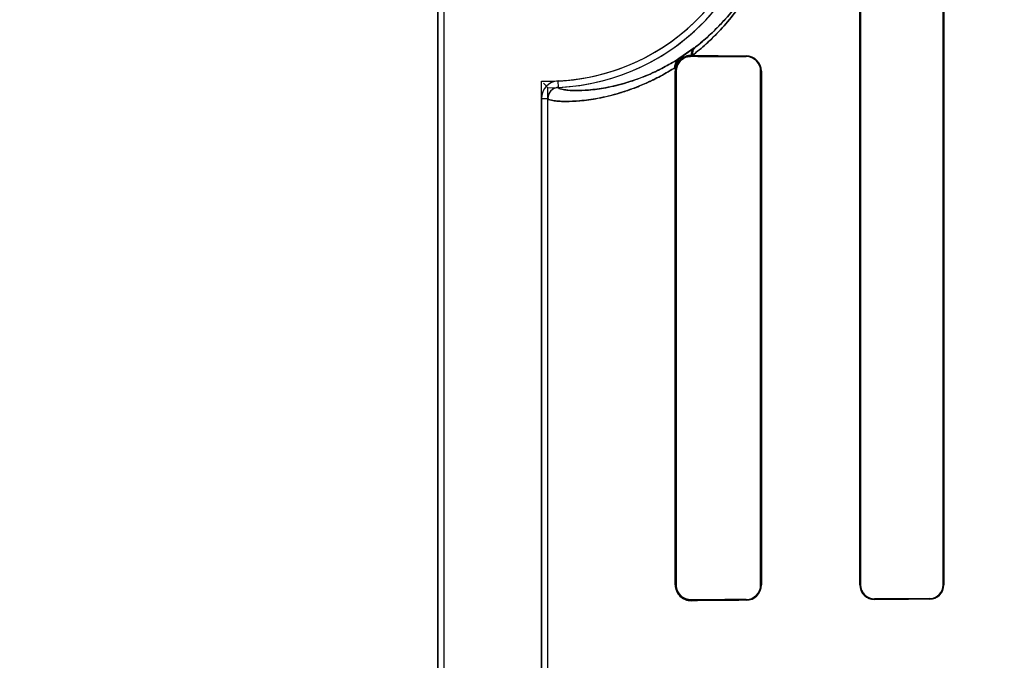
# Model space of a CAD drawing. Header units: millimetres. Extents: x 0 to 297, y 0 to 210.
# Tile 338 of 446: x 239.448 to 239.689, y 158.987 to 159.144. Entities that reach past the tile are written whole.
import ezdxf

# ---------------------------------------------------------------- set-up
doc = ezdxf.new("R2010")
doc.units = ezdxf.units.MM
doc.header["$LTSCALE"] = 16.335
doc.layers.get('0').update_dxf_attribs({"linetype": 'CONTINUOUS'})
for name, color, linetype in [('AXES_REF', 7, 'CONTINUOUS'), ('INTFCLR_1', 7, 'CONTINUOUS'), ('INTFCLR_72935', 7, 'CONTINUOUS')]:
    doc.layers.add(name, color=color, linetype=linetype)

msp = doc.modelspace()

# ---------------------------------------------------------------- linework, layer by layer
at = {"color": 7, "linetype": 'Continuous'}
for radius in [8.7262453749, 8.7255, 8.6696226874]:
    msp.add_circle((241.415033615, 154.4105885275), radius, dxfattribs=at)
msp.add_arc((241.415033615, 154.4105885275), 8.64, 278.2771290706, 261.7228709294, dxfattribs=at)
at = {"layer": 'AXES_REF', "color": 9, "linetype": 'Continuous'}
msp.add_circle((241.415033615, 154.4105885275), 5.3357191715, dxfattribs=at)
msp.add_arc((241.415033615, 154.4105885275), 7.9600610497, 94.4118118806, 85.5881881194, dxfattribs=at)
at = {"layer": 'INTFCLR_1', "color": 6, "linetype": 'Continuous'}
for p, q in [((239.5503851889, 157.5605757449), (239.5503851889, 159.9635757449)), ((239.5519721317, 157.5605757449), (239.5519721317, 159.9635908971)), ((239.6539287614, 159.2660757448), (239.6539287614, 159.0050757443)), ((239.6540919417, 159.2660757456), (239.6540919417, 159.0050757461)), ((239.6743862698, 159.0050757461), (239.6743862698, 159.2660757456)), ((239.674533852, 159.0050757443), (239.674533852, 159.2660757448)), ((239.6125319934, 159.1349536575), (239.6128293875, 159.134951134)), ((239.6086197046, 159.1310757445), (239.6086197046, 159.0050757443)), ((239.6088478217, 159.1310757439), (239.6088478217, 159.0050757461)), ((239.6295929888, 159.0050757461), (239.6295929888, 159.1310757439)), ((239.6297797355, 159.0050757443), (239.6297797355, 159.1310757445)), ((239.5757982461, 159.1244073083), (239.5757982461, 158.0397441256)), ((239.5773851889, 158.0397441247), (239.5773851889, 159.1244073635))]:
    msp.add_line(p, q, dxfattribs=at)
at = {"layer": 'INTFCLR_1', "color": 7, "linetype": 'Continuous'}
for p, q in [((239.6095335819, 159.134172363), (239.6133072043, 159.1368016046)), ((239.6133072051, 159.1368016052), (239.6097256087, 159.1342939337))]:
    msp.add_line(p, q, dxfattribs=at)
at = {"layer": 'INTFCLR_1', "color": 9, "linetype": 'Continuous'}
for p, q in [((239.6125319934, 159.1347362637), (239.6125319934, 159.1349536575)), ((239.6260319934, 159.1348493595), (239.6260319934, 159.134656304)), ((239.6086197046, 159.1310757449), (239.6088478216, 159.1310757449)), ((239.6295929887, 159.1310757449), (239.6297797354, 159.1310757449)), ((239.5799555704, 159.1271046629), (239.5798793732, 159.1286897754)), ((239.575798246, 159.1244072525), (239.5773851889, 159.1244073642)), ((239.6088478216, 159.0050757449), (239.6086197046, 159.0050757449)), ((239.6297797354, 159.0050757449), (239.6295929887, 159.0050757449)), ((239.6540919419, 159.0050757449), (239.6539287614, 159.0050757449)), ((239.6745338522, 159.0050757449), (239.6743862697, 159.0050757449)), ((239.6125319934, 159.0011978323), (239.6125319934, 159.0014152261)), ((239.6260319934, 159.0014951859), (239.6260319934, 159.0013021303)), ((239.6575319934, 159.0014914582), (239.6575319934, 159.0016510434)), ((239.6710319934, 159.0017080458), (239.6710319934, 159.001557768))]:
    msp.add_line(p, q, dxfattribs=at)
at = {"layer": 'INTFCLR_1', "color": 7, "linetype": 'Continuous'}
for points in [[(239.6125319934, 159.1347362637), (239.6123939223, 159.1347345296), (239.6122597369, 159.134727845), (239.6121296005, 159.1347166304), (239.6120040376, 159.1347013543), (239.6118827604, 159.1346823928), (239.6117646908, 159.134659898), (239.6116495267, 159.1346340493), (239.6115377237, 159.1346051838), (239.611429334, 159.1345735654)], [(239.6115095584, 159.1348255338), (239.6115621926, 159.1348390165), (239.6116171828, 159.134852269), (239.6116745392, 159.1348651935), (239.6117344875, 159.1348777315), (239.6117968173, 159.1348897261), (239.6118608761, 159.1349009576), (239.6119262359, 159.1349112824), (239.6119933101, 159.1349206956), (239.6120627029, 159.1349291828), (239.6121344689, 159.13493663), (239.6122085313, 159.1349429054), (239.6122852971, 159.1349479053), (239.6123648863, 159.1349514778), (239.61244713, 159.1349534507), (239.6125319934, 159.1349536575)], [(239.6114306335, 159.0015775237), (239.6115388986, 159.0015459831), (239.6116505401, 159.0015171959), (239.6117655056, 159.0014914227), (239.6118832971, 159.0014690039), (239.6120042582, 159.0014501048), (239.6121295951, 159.0014348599), (239.61225964, 159.0014236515), (239.612393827, 159.0014169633), (239.6125319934, 159.0014152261)], [(239.6564354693, 159.0018262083), (239.656548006, 159.0017909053), (239.6566630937, 159.0017591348), (239.6567806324, 159.001731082), (239.6569004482, 159.0017069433), (239.65702248, 159.0016868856), (239.6571467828, 159.0016710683), (239.6572732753, 159.0016596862), (239.6574017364, 159.0016529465), (239.6575319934, 159.0016510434)]]:
    msp.add_lwpolyline(points, dxfattribs=at)
at = {"layer": 'INTFCLR_1', "color": 6, "linetype": 'Continuous'}
msp.add_lwpolyline([(239.6087523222, 159.1320810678), (239.6087229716, 159.1319634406), (239.6086974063, 159.1318472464), (239.608675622, 159.1317324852), (239.6086577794, 159.1316190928), (239.6086437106, 159.1315071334), (239.6086329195, 159.1313967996), (239.6086252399, 159.1312881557), (239.6086208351, 159.1311811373), (239.6086197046, 159.1310757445)], dxfattribs=at)
for centre, radius, start, end in [((239.5773851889, 159.1805757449), 0.0519458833, 272.7521179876, 359.9999983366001), ((239.5773851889, 159.1805757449), 0.0535328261, 272.752118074, 360), ((239.626005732, 159.1310754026), 0.0037740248, 0.005190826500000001, 89.60130654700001), ((239.6260121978, 159.1310755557), 0.003580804, 0.003010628, 89.6832511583), ((239.5800854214, 159.1244075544), 0.0042871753, 92.75478440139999, 180.0040576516), ((239.5800854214, 159.1244075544), 0.0027002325, 92.755566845, 180.0040350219), ((239.6124983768, 159.0050764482), 0.0038787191, 180.0103969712, 270.4965816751), ((239.6260122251, 159.0050759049), 0.0035807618, 270.3163145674, 359.9974586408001), ((239.6260057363, 159.0050760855), 0.0037740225, 270.3986286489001, 359.9948203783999), ((239.6575132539, 159.0050759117), 0.0035845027, 180.0026751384, 270.2995407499), ((239.671018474, 159.0050758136), 0.0033677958, 270.2300027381, 359.998851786), ((239.6710157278, 159.0050758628), 0.0035181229, 270.2649002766, 359.9980712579)]:
    msp.add_arc(centre, radius, start, end, dxfattribs=at)
at = {"layer": 'INTFCLR_1', "color": 9, "linetype": 'Continuous'}
msp.add_arc((239.5592588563, 159.2072370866), 0.0887827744, 307.5006662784, 307.7387576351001, dxfattribs=at)
at = {"layer": 'INTFCLR_1', "color": 7, "linetype": 'Continuous'}
for centre, radius, start, end in [((239.6125084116, 159.1310756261), 0.0036605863, 107.1444452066, 179.9981408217), ((239.6125085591, 159.0050759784), 0.0036607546, 180.0036548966, 252.8751600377)]:
    msp.add_arc(centre, radius, start, end, dxfattribs=at)
at = {"layer": 'INTFCLR_1', "color": 6, "linetype": 'Continuous'}
for centre, major_axis, start_param, end_param in [((240.0467819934, 159.1355757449), (0.4963968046, 0), -2.6358278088, -2.5822577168), ((240.0467819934, 159.1355757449), (0.4693968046, 0), -2.7504916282, -2.682292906), ((240.0467819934, 159.0005757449), (0.4963968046, 0), 2.5822577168, 2.6358278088), ((240.0467819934, 159.0005757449), (0.4693968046, 0), 2.682292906, 2.752156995), ((240.0467819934, 159.0005757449), (0.4963968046, 0), 2.4294368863, 2.4721230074), ((240.0467819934, 159.0005757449), (0.4693968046, 0), 2.4989177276, 2.5485709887)]:
    msp.add_ellipse(centre, major_axis=major_axis, ratio=0.0034906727, start_param=start_param, end_param=end_param, dxfattribs=at)
at = {"layer": 'INTFCLR_1', "color": 9, "linetype": 'Continuous'}
for points, knots in [([(239.6128293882, 159.1349511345), (239.6134025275, 159.1353936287), (239.6145602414, 159.136323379), (239.616907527, 159.1383646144), (239.6198829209, 159.1412995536), (239.6233860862, 159.145435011), (239.626162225, 159.1494589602), (239.6282839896, 159.1531353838), (239.6298399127, 159.1562359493), (239.6310254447, 159.1590136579), (239.6319053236, 159.1613875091), (239.6327530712, 159.1639369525), (239.6334845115, 159.166600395), (239.6340848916, 159.1693668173), (239.634601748, 159.1722718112), (239.6350461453, 159.1760143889), (239.6351664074, 159.1790445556), (239.6351664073, 159.1805757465)], [0, 0, 0, 0, 0.0413024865, 0.0846715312, 0.1774021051, 0.2793807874, 0.3933986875, 0.4557012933, 0.5213991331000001, 0.5911591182, 0.6278486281, 0.6657851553, 0.7443884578, 0.7852403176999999, 0.8272296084, 0.9126586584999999, 1, 1, 1, 1]), ([(239.6135994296, 159.1370268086), (239.6141447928, 159.1374490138), (239.6152452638, 159.1383352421), (239.6174767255, 159.1402811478), (239.6203043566, 159.1430795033), (239.6236339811, 159.1470238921), (239.6262727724, 159.1508629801), (239.6282895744, 159.1543714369), (239.6297696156, 159.1573322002), (239.630896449, 159.1599838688), (239.6317333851, 159.1622505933), (239.6325393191, 159.1646847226), (239.6332350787, 159.1672285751), (239.6338058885, 159.1698703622), (239.6342975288, 159.1726448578), (239.6347200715, 159.1762192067), (239.6348344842, 159.1791132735), (239.6348344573, 159.1805757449)], [0, 0, 0, 0, 0.0412531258, 0.08448823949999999, 0.1770562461, 0.2788870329, 0.3928115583, 0.4551419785, 0.5208337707, 0.5906798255, 0.6273504, 0.6653375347, 0.7440231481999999, 0.7849372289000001, 0.8269693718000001, 0.9125242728, 1, 1, 1, 1]), ([(239.5799555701, 159.1271046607), (239.5799640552, 159.1269137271), (239.5807668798, 159.1266165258), (239.5816363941, 159.1264896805), (239.5829072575, 159.1263737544), (239.584762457, 159.126319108), (239.5877080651, 159.1264451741), (239.5919496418, 159.1270283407), (239.5955485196, 159.1279058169), (239.5982230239, 159.1287578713), (239.60026694, 159.1294788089), (239.6029557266, 159.1305776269), (239.6063180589, 159.1322296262), (239.6085723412, 159.1335539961), (239.6097256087, 159.1342939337)], [0, 0, 0, 0, 0.0182188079, 0.0624071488, 0.0958235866, 0.1365921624, 0.2405403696, 0.3756005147, 0.5445066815, 0.5927143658, 0.6431638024, 0.7510760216, 0.8693819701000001, 1, 1, 1, 1]), ([(239.5773851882, 159.1244073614), (239.5773851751, 159.124209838), (239.5782646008, 159.1239260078), (239.5791532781, 159.123796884), (239.5804992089, 159.1236879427), (239.5824534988, 159.1236429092), (239.5855621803, 159.1237914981), (239.5900337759, 159.1244206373), (239.5938259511, 159.12535334), (239.5966422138, 159.1262532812), (239.5987930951, 159.1270136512), (239.6016260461, 159.1281728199), (239.6051664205, 159.1299122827), (239.6075396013, 159.1313051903), (239.6087523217, 159.1320810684)], [0, 0, 0, 0, 0.0178772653, 0.0619937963, 0.0954175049, 0.1362349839, 0.2403747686, 0.3756795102, 0.5448014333, 0.5928793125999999, 0.6432605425, 0.7512444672, 0.8696987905, 1, 1, 1, 1])]:
    msp.add_open_spline(points, degree=3, knots=knots, dxfattribs=at)
for points in [[(239.613307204, 159.1368016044), (239.6127949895, 159.1363728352), (239.6125070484, 159.1356211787), (239.6125319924, 159.1349536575)], [(239.6135994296, 159.1370268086), (239.6130363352, 159.1365498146), (239.6127466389, 159.1356844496), (239.6128293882, 159.1349511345)]]:
    msp.add_open_spline(points, degree=3, dxfattribs=at)
at = {"layer": 'INTFCLR_1', "color": 7, "linetype": 'Continuous'}
for points, knots in [([(239.608612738, 159.1316593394), (239.6085670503, 159.1318966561), (239.6084953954, 159.1328157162), (239.6089803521, 159.1337807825), (239.6095335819, 159.134172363)], [0, 0, 0, 0, 0.2628428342, 1, 1, 1, 1]), ([(239.6125319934, 159.1349536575), (239.612202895, 159.1349564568), (239.6113010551, 159.1348493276), (239.6096337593, 159.1340053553), (239.6087319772, 159.1325846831), (239.608612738, 159.1316593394)], [0, 0, 0, 0, 0.1799718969, 0.4897978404, 1, 1, 1, 1]), ([(239.6087523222, 159.1320810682), (239.6088978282, 159.1326228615), (239.6095318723, 159.1338554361), (239.6107548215, 159.1346265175), (239.6115095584, 159.1348255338)], [0, 0, 0, 0, 0.4181741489, 1, 1, 1, 1]), ([(239.6125319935, 159.1347362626), (239.6119621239, 159.1347318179), (239.6108938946, 159.1344901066), (239.6093630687, 159.1333036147), (239.6088445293, 159.1319244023), (239.6088478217, 159.1310757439)], [0, 0, 0, 0, 0.3002660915, 0.5528494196, 1, 1, 1, 1]), ([(239.6088478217, 159.0050757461), (239.6088480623, 159.0045731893), (239.6090727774, 159.0035129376), (239.6102304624, 159.0019357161), (239.6116827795, 159.0014207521), (239.6125319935, 159.001415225)], [0, 0, 0, 0, 0.2647710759, 0.5525838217, 1, 1, 1, 1]), ([(239.6540919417, 159.0050757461), (239.6540917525, 159.0044801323), (239.65440194, 159.0033347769), (239.6556663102, 159.0020003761), (239.6568787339, 159.001662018), (239.6575319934, 159.0016510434)], [0, 0, 0, 0, 0.3351505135, 0.6323605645, 1, 1, 1, 1]), ([(239.6540919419, 159.0050757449), (239.6540919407, 159.0046212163), (239.6543588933, 159.0032183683), (239.6555434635, 159.0021230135), (239.6564354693, 159.0018262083)], [0, 0, 0, 0, 0.3259162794, 1, 1, 1, 1])]:
    msp.add_open_spline(points, degree=3, knots=knots, dxfattribs=at)
msp.add_open_spline([(239.6097256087, 159.1342939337), (239.609068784, 159.1338271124), (239.6086855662, 159.1328841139), (239.6087523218, 159.1320810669)], degree=3, dxfattribs=at)
at = {"layer": 'INTFCLR_72935', "color": 6, "linetype": 'Continuous'}
for p, q in [((239.5503851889, 159.9635757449), (239.5503851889, 157.5605757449)), ((239.5519721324, 157.5605757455), (239.5519721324, 159.9636060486)), ((239.6539287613, 159.0050757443), (239.6539287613, 159.2660757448)), ((239.6540919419, 159.0050757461), (239.6540919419, 159.2660757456)), ((239.6743862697, 159.2660757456), (239.6743862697, 159.0050757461)), ((239.6745338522, 159.2660757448), (239.6745338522, 159.0050757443)), ((239.6128293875, 159.134951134), (239.6125319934, 159.1349536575)), ((239.6086197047, 159.0050757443), (239.6086197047, 159.1310757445)), ((239.6088478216, 159.0050757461), (239.6088478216, 159.1310757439)), ((239.6295929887, 159.1310757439), (239.6295929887, 159.0050757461)), ((239.6297797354, 159.1310757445), (239.6297797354, 159.0050757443)), ((239.5757982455, 158.0354973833), (239.5757982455, 159.1286541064)), ((239.5773851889, 159.1270429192), (239.5763211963, 159.1281177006)), ((239.5773851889, 158.037108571), (239.5773851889, 159.1270429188))]:
    msp.add_line(p, q, dxfattribs=at)
at = {"layer": 'INTFCLR_72935', "color": 7, "linetype": 'Continuous'}
for p, q in [((239.6133072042, 159.1368016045), (239.6095522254, 159.1341856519)), ((239.6097256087, 159.1342939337), (239.6133072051, 159.1368016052))]:
    msp.add_line(p, q, dxfattribs=at)
at = {"layer": 'INTFCLR_72935', "color": 9, "linetype": 'Continuous'}
for p, q in [((239.6125319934, 159.1349536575), (239.6125319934, 159.1347362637)), ((239.6260319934, 159.134656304), (239.6260319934, 159.1348493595)), ((239.6088478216, 159.1310757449), (239.6086197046, 159.1310757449)), ((239.6297797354, 159.1310757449), (239.6295929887, 159.1310757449)), ((239.6086197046, 159.0050757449), (239.6088478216, 159.0050757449)), ((239.6295929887, 159.0050757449), (239.6297797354, 159.0050757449)), ((239.6539287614, 159.0050757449), (239.6540919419, 159.0050757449)), ((239.6743862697, 159.0050757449), (239.6745338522, 159.0050757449)), ((239.6125319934, 159.0014152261), (239.6125319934, 159.0011978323)), ((239.6260319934, 159.0013021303), (239.6260319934, 159.0014951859)), ((239.6575319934, 159.0016510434), (239.6575319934, 159.0014914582)), ((239.6710319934, 159.001557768), (239.6710319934, 159.0017080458))]:
    msp.add_line(p, q, dxfattribs=at)
at = {"layer": 'INTFCLR_72935', "color": 7, "linetype": 'Continuous'}
for points in [[(239.6114306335, 159.1345739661), (239.6115388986, 159.1346055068), (239.6116505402, 159.1346342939), (239.6117655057, 159.1346600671), (239.6118832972, 159.134682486), (239.6120042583, 159.134701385), (239.6121295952, 159.1347166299), (239.61225964, 159.1347278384), (239.612393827, 159.1347345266), (239.6125319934, 159.1347362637)], [(239.6125319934, 159.1349536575), (239.6124291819, 159.1349531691), (239.6123295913, 159.1349500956), (239.6122332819, 159.1349446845), (239.6121403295, 159.1349371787), (239.6120507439, 159.1349278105), (239.6119644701, 159.1349167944), (239.6118817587, 159.1349043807), (239.611802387, 159.1348907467), (239.6117255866, 159.1348759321), (239.6116511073, 159.1348600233), (239.6115792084, 159.1348432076), (239.611509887, 159.1348256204)], [(239.6125319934, 159.0014152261), (239.6123939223, 159.0014169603), (239.612259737, 159.0014236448), (239.6121296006, 159.0014348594), (239.6120040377, 159.0014501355), (239.6118827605, 159.001469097), (239.6117646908, 159.0014915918), (239.6116495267, 159.0015174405), (239.6115377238, 159.0015463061), (239.611429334, 159.0015779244)]]:
    msp.add_lwpolyline(points, dxfattribs=at)
at = {"layer": 'INTFCLR_72935', "color": 6, "linetype": 'Continuous'}
msp.add_lwpolyline([(239.6087523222, 159.1320810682), (239.6087226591, 159.1319632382), (239.6086971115, 159.1318465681), (239.6086755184, 159.1317312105), (239.6086577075, 159.1316172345), (239.6086435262, 159.1315048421), (239.6086328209, 159.1313943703), (239.6086254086, 159.131286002), (239.6086210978, 159.131179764), (239.6086197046, 159.1310757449)], dxfattribs=at)
for centre, radius, start, end in [((239.5773851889, 159.1805757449), 0.0519458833, 268.2493453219, 359.9999983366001), ((239.5773851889, 159.1805757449), 0.0535328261, 270, 360), ((239.6260057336, 159.1310754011), 0.0037740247, 0.0052135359, 89.6013325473), ((239.6260122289, 159.1310755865), 0.003580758, 0.0025174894, 89.6837478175), ((239.6124983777, 159.005076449), 0.0038787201, 180.0104096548, 270.4965666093), ((239.6260121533, 159.0050759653), 0.0035808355, 270.3174565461, 359.9964928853), ((239.6260057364, 159.0050760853), 0.0037740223, 270.3986254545, 359.9948232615), ((239.657513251, 159.0050759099), 0.0035844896, 180.0026465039, 270.2995850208), ((239.657516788, 159.0050758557), 0.0034248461, 180.0018331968, 270.2543814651), ((239.6710184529, 159.0050758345), 0.0033678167, 270.2303631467, 359.9984969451), ((239.6710153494, 159.0050762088), 0.0035184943, 270.2710340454, 359.9924358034)]:
    msp.add_arc(centre, radius, start, end, dxfattribs=at)
at = {"layer": 'INTFCLR_72935', "color": 9, "linetype": 'Continuous'}
msp.add_arc((239.5592587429, 159.2072372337), 0.0887829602, 307.5006664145, 307.7387575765, dxfattribs=at)
at = {"layer": 'INTFCLR_72935', "color": 7, "linetype": 'Continuous'}
for centre, radius, start, end in [((239.6125085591, 159.1310755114), 0.0036607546, 107.124839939, 179.9963450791), ((239.6125084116, 159.0050758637), 0.0036605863, 180.0018592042, 252.8555548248)]:
    msp.add_arc(centre, radius, start, end, dxfattribs=at)
at = {"layer": 'INTFCLR_72935', "color": 6, "linetype": 'Continuous'}
for centre, major_axis, start_param, end_param in [((240.0467819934, 159.1355757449), (0.4963968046, 0), -2.6358278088, -2.5822577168), ((240.0467819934, 159.1355757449), (0.4693968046, 0), -2.7504916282, -2.682292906), ((240.0467819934, 159.0005757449), (0.4963968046, 0), 2.5822577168, 2.6358278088), ((240.0467819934, 159.0005757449), (0.4693968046, 0), 2.682292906, 2.752156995), ((240.0467819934, 159.0005757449), (0.4963968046, 0), 2.4294368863, 2.4721230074), ((240.0467819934, 159.0005757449), (0.4693968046, 0), 2.4989177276, 2.5485709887)]:
    msp.add_ellipse(centre, major_axis=major_axis, ratio=0.0034906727, start_param=start_param, end_param=end_param, dxfattribs=at)
at = {"layer": 'INTFCLR_72935', "color": 9, "linetype": 'Continuous'}
for points, knots in [([(239.6351664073, 159.1805757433), (239.6351664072, 159.1790451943), (239.6350461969, 159.1760150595), (239.6346019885, 159.1722735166), (239.6340855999, 159.1693706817), (239.6334869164, 159.1666107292), (239.6327580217, 159.1639539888), (239.6319127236, 159.1614086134), (239.6310341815, 159.159035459), (239.6294241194, 159.1552586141), (239.6275338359, 159.1517393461), (239.6257835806, 159.1489772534), (239.6246640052, 159.1473112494), (239.6227274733, 159.1446571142), (239.6203892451, 159.1418968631), (239.6179963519, 159.1394385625), (239.615738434, 159.1373089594), (239.6139967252, 159.1358523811), (239.6128293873, 159.1349511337)], [0, 0, 0, 0, 0.0873051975, 0.1727696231, 0.2147007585, 0.2554505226, 0.3338340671, 0.3716870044, 0.408417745, 0.4781525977, 0.6057572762, 0.6356500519, 0.6646701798, 0.7202381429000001, 0.8229949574, 0.8706566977, 0.9158769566, 1, 1, 1, 1]), ([(239.6348344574, 159.1805757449), (239.634834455, 159.1791138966), (239.6347201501, 159.176219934), (239.6342977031, 159.1726464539), (239.6338066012, 159.1698740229), (239.6332372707, 159.1672382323), (239.6325441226, 159.164701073), (239.6317402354, 159.1622703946), (239.6309048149, 159.1600044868), (239.6293743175, 159.1563994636), (239.6275769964, 159.1530399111), (239.6259125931, 159.1504032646), (239.6248482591, 159.1488133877), (239.6230074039, 159.1462812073), (239.6207848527, 159.1436481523), (239.6185099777, 159.1413036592), (239.6163644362, 159.1392737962), (239.6147088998, 159.1378857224), (239.6135994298, 159.1370268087)], [0, 0, 0, 0, 0.08743891, 0.1730252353, 0.2150115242, 0.2558137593, 0.3342889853, 0.3721724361, 0.4089248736, 0.4787116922, 0.6063050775, 0.6361864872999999, 0.6652077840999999, 0.7207282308, 0.8233740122, 0.8709451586, 0.9160757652, 1, 1, 1, 1]), ([(239.6097256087, 159.1342939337), (239.6085707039, 159.1335529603), (239.6068367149, 159.132534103), (239.6045049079, 159.1313391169), (239.6014130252, 159.1298902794), (239.5979272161, 159.1285863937), (239.5941175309, 159.1275582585), (239.59099087, 159.1268934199), (239.5876488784, 159.1264447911), (239.5844069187, 159.1262946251), (239.58200271, 159.1264340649), (239.5807514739, 159.1266193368), (239.5799652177, 159.1269161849), (239.5799555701, 159.1271046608)], [0, 0, 0, 0, 0.1308095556, 0.1914658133, 0.2497395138, 0.4562901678, 0.5450550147, 0.6257014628, 0.7610971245, 0.8647454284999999, 0.9383230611, 0.9820089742, 1, 1, 1, 1]), ([(239.6087523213, 159.1320810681), (239.6075378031, 159.1313040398), (239.6057118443, 159.1302324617), (239.6032578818, 159.1289744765), (239.6000009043, 159.1274488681), (239.5963282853, 159.1260736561), (239.592317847, 159.1249822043), (239.589018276, 159.1242761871), (239.5855157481, 159.123786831), (239.5824098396, 159.1236423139), (239.5804646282, 159.1236896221), (239.5791313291, 159.1237999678), (239.5782508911, 159.1239281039), (239.5773851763, 159.1242124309), (239.5773851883, 159.1244073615)], [0, 0, 0, 0, 0.1304973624, 0.1913726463, 0.2495453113, 0.4559955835, 0.5451142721, 0.6256024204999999, 0.7612051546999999, 0.8650603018, 0.9056185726, 0.938753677, 0.9823569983, 1, 1, 1, 1])]:
    msp.add_open_spline(points, degree=3, knots=knots, dxfattribs=at)
for points in [[(239.6133072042, 159.1368016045), (239.6127949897, 159.1363728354), (239.6125070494, 159.1356211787), (239.6125319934, 159.1349536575)], [(239.6135994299, 159.1370268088), (239.6130363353, 159.1365498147), (239.6127466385, 159.1356844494), (239.6128293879, 159.134951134)]]:
    msp.add_open_spline(points, degree=3, dxfattribs=at)
at = {"layer": 'INTFCLR_72935', "color": 7, "linetype": 'Continuous'}
for points in [[(239.6095522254, 159.1341856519), (239.6088188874, 159.1336665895), (239.6084428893, 159.1325415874), (239.6086127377, 159.1316593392)], [(239.6087523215, 159.1320810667), (239.6086855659, 159.1328841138), (239.6090687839, 159.1338271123), (239.6097256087, 159.1342939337)]]:
    msp.add_open_spline(points, degree=3, dxfattribs=at)
for points, knots in [([(239.6086127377, 159.1316593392), (239.6086482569, 159.1319349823), (239.608999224, 159.1328225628), (239.6100122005, 159.1344045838), (239.6116489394, 159.1349611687), (239.6125319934, 159.1349536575)], [0, 0, 0, 0, 0.1522488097, 0.5162359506, 1, 1, 1, 1]), ([(239.611509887, 159.1348256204), (239.6110346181, 159.1347003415), (239.6097959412, 159.1341143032), (239.608972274, 159.1329000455), (239.6087523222, 159.1320810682)], [0, 0, 0, 0, 0.3669296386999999, 1, 1, 1, 1]), ([(239.6088478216, 159.1310757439), (239.6088480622, 159.131578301), (239.6090727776, 159.1326385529), (239.6102304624, 159.1342157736), (239.6116827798, 159.1347307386), (239.6125319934, 159.1347362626)], [0, 0, 0, 0, 0.2647712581, 0.5525839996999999, 1, 1, 1, 1]), ([(239.6125319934, 159.001415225), (239.6119621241, 159.0014196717), (239.610893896, 159.0016613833), (239.609363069, 159.0028478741), (239.6088445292, 159.0042270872), (239.6088478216, 159.0050757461)], [0, 0, 0, 0, 0.3002658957, 0.5528491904, 1, 1, 1, 1])]:
    msp.add_open_spline(points, degree=3, knots=knots, dxfattribs=at)
at = {"layer": 'INTFCLR_72935', "color": 6, "linetype": 'Continuous'}
msp.add_open_spline([(239.5799555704, 159.1271046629), (239.5794528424, 159.1270804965), (239.5781186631, 159.1266398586), (239.5773851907, 159.1252344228), (239.5773851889, 159.1244073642)], degree=3, knots=[0, 0, 0, 0, 0.3783230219, 1, 1, 1, 1], dxfattribs=at)

doc.saveas('drawing.dxf')
